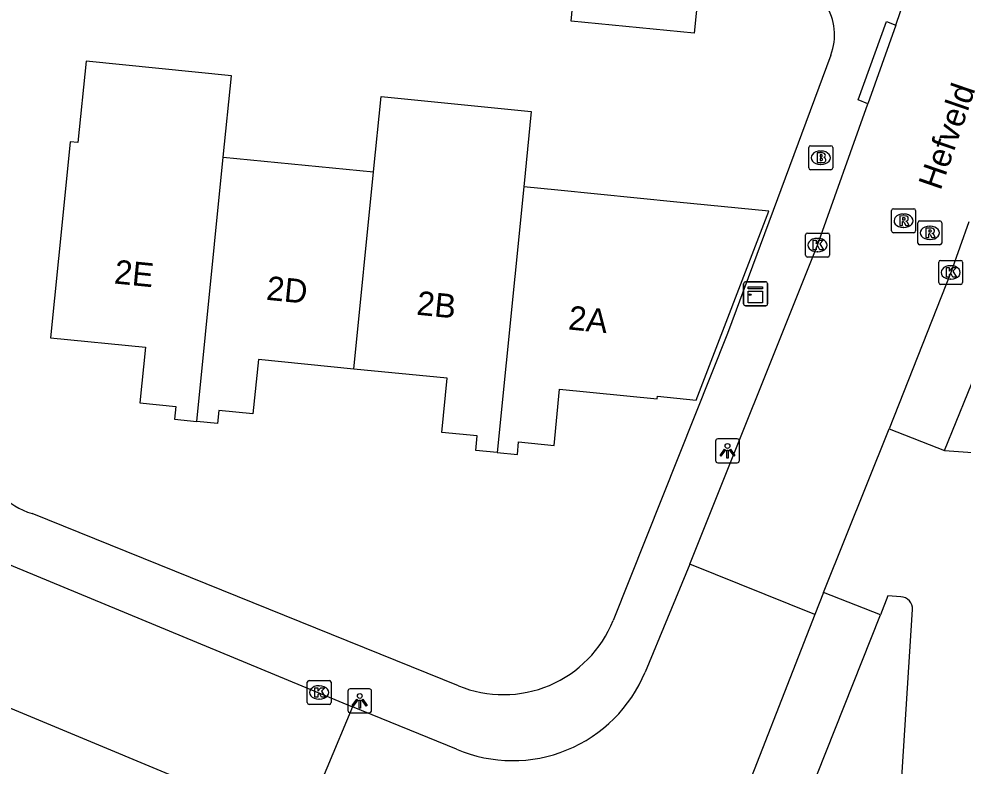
# Model space of a CAD drawing. Extents: x 163686 to 164493, y 382719 to 383870.
# Drawn here: x 164246.19 to 164285.71, y 383428.32 to 383459.58 of the extents above; entities that cross this region are included whole.
import ezdxf

# ---------------------------------------------------------------- set-up
doc = ezdxf.new("R2010")
doc.units = 0
for name, color, linetype in [('IMGEO_Brandkraan', 7, 'Continuous'), ('IMGEO_Kast', 7, 'Continuous'), ('IMGEO_Kolk', 7, 'Continuous'), ('IMGEO_Lichtpunt', 7, 'Continuous'), ('IMGEO_Openbare_ruimte_label', 7, 'Continuous'), ('IMGEO_Pand', 7, 'Continuous'), ('IMGEO_Pand_nummerreeks', 7, 'Continuous'), ('IMGEO_Rijbaan_lokaal_open', 7, 'Continuous'), ('IMGEO_Rioolput', 7, 'Continuous'), ('IMGEO_Voetpad_open', 7, 'Continuous')]:
    doc.layers.add(name, color=color, linetype=linetype)

msp = doc.modelspace()

# ---------------------------------------------------------------- linework, layer by layer
at = {"layer": 'IMGEO_Brandkraan'}
for p, q in [((164279.322, 383454.274), (164280.174, 383454.274)), ((164279.247, 383453.348), (164279.247, 383454.2)), ((164279.735, 383454.054), (164279.76, 383454.054)), ((164280.248, 383454.2), (164280.248, 383453.348)), ((164279.758, 383453.494), (164279.733, 383453.494)), ((164280.174, 383453.274), (164279.322, 383453.274))]:
    msp.add_line(p, q, dxfattribs=at)
for points in [[(164279.322, 383454.274), (164280.174, 383454.274)], [(164279.247, 383453.348), (164279.247, 383454.2)], [(164279.595, 383453.974), (164279.595, 383453.574), (164279.808, 383453.574)], [(164279.826, 383453.974), (164279.595, 383453.974)], [(164279.774, 383453.893), (164279.72, 383453.893), (164279.72, 383453.817)], [(164280.248, 383454.2), (164280.248, 383453.348)], [(164279.72, 383453.817), (164279.773, 383453.817)], [(164279.782, 383453.741), (164279.72, 383453.741), (164279.72, 383453.66)], [(164279.72, 383453.66), (164279.782, 383453.66)], [(164280.174, 383453.274), (164279.322, 383453.274)]]:
    msp.add_lwpolyline(points, dxfattribs=at)
for centre, radius, start, end in [((164279.324, 383454.198), 0.0765, 91.552, 178.448), ((164279.324, 383454.198), 0.0765, 91.552, 178.448), ((164280.172, 383454.198), 0.0765, 1.552, 88.448), ((164280.172, 383454.198), 0.0765, 1.552, 88.448), ((164279.775, 383453.855), 0.0379, 267.8285, 90.9355), ((164279.83, 383453.829), 0.145, 59.4692, 91.5367), ((164279.855, 383453.876), 0.0922, 285.5137, 58.1501), ((164279.783, 383453.7), 0.0404, 269.8759, 90.5077), ((164279.814, 383453.825), 0.251, 268.6676, 293.5347), ((164279.86, 383453.684), 0.105, 301.3115, 78.989), ((164279.324, 383453.35), 0.0765, 181.552, 268.448), ((164279.324, 383453.35), 0.0765, 181.552, 268.448), ((164280.172, 383453.35), 0.0765, 271.552, 358.448), ((164280.172, 383453.35), 0.0765, 271.552, 358.448)]:
    msp.add_arc(centre, radius, start, end, dxfattribs=at)
for centre, major_axis, ratio, start_param, end_param in [((164279.734, 383453.774), (-0.387, 0.002), 0.722429, 4.712389, 7.853982), ((164279.759, 383453.774), (-0.39, 0.002), 0.717154, 1.570796, 4.712389)]:
    msp.add_ellipse(centre, major_axis=major_axis, ratio=ratio, start_param=start_param, end_param=end_param, dxfattribs=at)
at = {"layer": 'IMGEO_Kast'}
for p, q in [((164276.519, 383447.655), (164276.519, 383448.496)), ((164276.519, 383448.496), (164276.519, 383447.655)), ((164276.594, 383448.58), (164277.435, 383448.58)), ((164277.435, 383448.58), (164276.594, 383448.58)), ((164277.519, 383448.505), (164277.519, 383447.664)), ((164277.519, 383447.664), (164277.519, 383448.505)), ((164277.444, 383447.58), (164276.603, 383447.58)), ((164276.603, 383447.58), (164277.444, 383447.58))]:
    msp.add_line(p, q, dxfattribs=at)
for points in [[(164276.714, 383448.37), (164277.314, 383448.37), (164277.314, 383448.285), (164276.714, 383448.285), (164276.714, 383448.37)], [(164276.714, 383448.195), (164277.314, 383448.195), (164277.314, 383447.706), (164276.714, 383447.706), (164276.714, 383448.195)]]:
    msp.add_lwpolyline(points, dxfattribs=at)
msp.add_circle((164276.798, 383448.044), 0.0377, dxfattribs=at)
for centre, start, end in [((164276.597, 383448.502), 92.4484, 184.2845), ((164276.597, 383448.502), 92.4484, 184.2845), ((164277.441, 383448.502), 2.4484, 94.2845), ((164277.441, 383448.502), 2.4484, 94.2845), ((164276.597, 383447.658), 182.4484, 274.2845), ((164276.597, 383447.658), 182.4484, 274.2845), ((164277.441, 383447.658), 272.4484, 4.2845), ((164277.441, 383447.658), 272.4484, 4.2845)]:
    msp.add_arc(centre, 0.0779, start, end, dxfattribs=at)
at = {"layer": 'IMGEO_Kolk'}
for p, q in [((164279.114, 383449.692), (164279.114, 383450.544)), ((164279.189, 383450.618), (164280.041, 383450.618)), ((164279.602, 383450.398), (164279.627, 383450.398)), ((164280.115, 383450.544), (164280.115, 383449.692)), ((164280.041, 383449.618), (164279.189, 383449.618)), ((164279.625, 383449.838), (164279.6, 383449.838)), ((164284.684, 383448.549), (164284.684, 383449.401)), ((164284.759, 383449.475), (164285.611, 383449.475)), ((164285.172, 383449.255), (164285.197, 383449.255)), ((164285.685, 383449.401), (164285.685, 383448.549)), ((164285.611, 383448.475), (164284.759, 383448.475)), ((164285.195, 383448.695), (164285.17, 383448.695)), ((164258.26, 383430.972), (164258.26, 383431.824)), ((164258.335, 383431.898), (164259.187, 383431.898)), ((164259.261, 383431.824), (164259.261, 383430.972)), ((164258.748, 383431.678), (164258.773, 383431.678)), ((164258.771, 383431.118), (164258.746, 383431.118)), ((164259.187, 383430.898), (164258.335, 383430.898))]:
    msp.add_line(p, q, dxfattribs=at)
for points in [[(164279.114, 383449.692), (164279.114, 383450.544)], [(164279.189, 383450.618), (164280.041, 383450.618)], [(164279.435, 383450.318), (164279.558, 383450.318), (164279.558, 383450.167), (164279.688, 383450.318), (164279.852, 383450.318), (164279.706, 383450.167), (164279.859, 383449.918), (164279.707, 383449.918), (164279.622, 383450.082), (164279.558, 383450.015), (164279.558, 383449.918), (164279.435, 383449.918), (164279.435, 383450.318)], [(164280.115, 383450.544), (164280.115, 383449.692)], [(164280.041, 383449.618), (164279.189, 383449.618)], [(164284.684, 383448.549), (164284.684, 383449.401)], [(164284.759, 383449.475), (164285.611, 383449.475)], [(164285.005, 383449.175), (164285.128, 383449.175), (164285.128, 383449.024), (164285.258, 383449.175), (164285.422, 383449.175), (164285.276, 383449.024), (164285.429, 383448.775), (164285.277, 383448.775), (164285.192, 383448.939), (164285.128, 383448.872), (164285.128, 383448.775), (164285.005, 383448.775), (164285.005, 383449.175)], [(164285.685, 383449.401), (164285.685, 383448.549)], [(164285.611, 383448.475), (164284.759, 383448.475)], [(164258.26, 383430.972), (164258.26, 383431.824)], [(164258.335, 383431.898), (164259.187, 383431.898)], [(164259.261, 383431.824), (164259.261, 383430.972)], [(164258.581, 383431.598), (164258.704, 383431.598), (164258.704, 383431.447), (164258.834, 383431.598), (164258.998, 383431.598), (164258.852, 383431.447), (164259.005, 383431.198), (164258.853, 383431.198), (164258.768, 383431.362), (164258.704, 383431.295), (164258.704, 383431.198), (164258.581, 383431.198), (164258.581, 383431.598)], [(164259.187, 383430.898), (164258.335, 383430.898)]]:
    msp.add_lwpolyline(points, dxfattribs=at)
for centre, start, end in [((164279.191, 383450.542), 91.552, 178.448), ((164279.191, 383450.542), 91.552, 178.448), ((164280.039, 383450.542), 1.552, 88.448), ((164280.039, 383450.542), 1.552, 88.448), ((164279.191, 383449.694), 181.552, 268.448), ((164279.191, 383449.694), 181.552, 268.448), ((164280.039, 383449.694), 271.552, 358.448), ((164280.039, 383449.694), 271.552, 358.448), ((164284.761, 383449.399), 91.552, 178.448), ((164284.761, 383449.399), 91.552, 178.448), ((164285.609, 383449.399), 1.552, 88.448), ((164285.609, 383449.399), 1.552, 88.448), ((164284.761, 383448.551), 181.552, 268.448), ((164284.761, 383448.551), 181.552, 268.448), ((164285.609, 383448.551), 271.552, 358.448), ((164285.609, 383448.551), 271.552, 358.448), ((164258.337, 383431.822), 91.552, 178.448), ((164258.337, 383431.822), 91.552, 178.448), ((164259.185, 383431.822), 1.552, 88.448), ((164259.185, 383431.822), 1.552, 88.448), ((164258.337, 383430.974), 181.552, 268.448), ((164258.337, 383430.974), 181.552, 268.448), ((164259.185, 383430.974), 271.552, 358.448), ((164259.185, 383430.974), 271.552, 358.448)]:
    msp.add_arc(centre, 0.0765, start, end, dxfattribs=at)
for centre, major_axis, ratio, start_param, end_param in [((164279.601, 383450.118), (-0.387, 0.002), 0.722429, 4.712389, 7.853982), ((164279.626, 383450.118), (-0.39, 0.002), 0.717154, 1.570796, 4.712389), ((164285.171, 383448.975), (-0.387, 0.002), 0.722429, 4.712389, 7.853982), ((164285.196, 383448.975), (-0.39, 0.002), 0.717154, 1.570796, 4.712389), ((164258.747, 383431.398), (-0.387, 0.002), 0.722429, 4.712389, 7.853982), ((164258.772, 383431.398), (-0.39, 0.002), 0.717154, 1.570796, 4.712389)]:
    msp.add_ellipse(centre, major_axis=major_axis, ratio=ratio, start_param=start_param, end_param=end_param, dxfattribs=at)
at = {"layer": 'IMGEO_Lichtpunt'}
for p, q in [((164276.249, 383442.009), (164275.441, 383442.009)), ((164276.249, 383442.009), (164275.441, 383442.009)), ((164275.347, 383441.914), (164275.347, 383441.107)), ((164275.347, 383441.914), (164275.347, 383441.107)), ((164276.343, 383441.107), (164276.343, 383441.914)), ((164276.343, 383441.107), (164276.343, 383441.914)), ((164275.441, 383441.013), (164276.249, 383441.013)), ((164275.441, 383441.013), (164276.249, 383441.013)), ((164259.959, 383431.453), (164259.959, 383430.646)), ((164259.959, 383431.453), (164259.959, 383430.646)), ((164260.861, 383431.548), (164260.053, 383431.548)), ((164260.861, 383431.548), (164260.053, 383431.548)), ((164260.955, 383430.646), (164260.955, 383431.453)), ((164260.955, 383430.646), (164260.955, 383431.453)), ((164260.053, 383430.552), (164260.861, 383430.552)), ((164260.053, 383430.552), (164260.861, 383430.552))]:
    msp.add_line(p, q, dxfattribs=at)
for points in [[(164275.721, 383441.578), (164275.76, 383441.55), (164275.572, 383441.288), (164275.534, 383441.315), (164275.721, 383441.578)], [(164275.823, 383441.53), (164275.87, 383441.53), (164275.87, 383441.208), (164275.823, 383441.208), (164275.823, 383441.53)], [(164275.933, 383441.55), (164275.971, 383441.577), (164276.158, 383441.315), (164276.119, 383441.287), (164275.933, 383441.55)], [(164260.333, 383431.117), (164260.372, 383431.089), (164260.184, 383430.827), (164260.146, 383430.854), (164260.333, 383431.117)], [(164260.435, 383431.069), (164260.482, 383431.069), (164260.482, 383430.747), (164260.435, 383430.747), (164260.435, 383431.069)], [(164260.545, 383431.089), (164260.583, 383431.116), (164260.77, 383430.854), (164260.731, 383430.826), (164260.545, 383431.089)]]:
    msp.add_lwpolyline(points, dxfattribs=at)
for centre in [(164275.846, 383441.712), (164260.458, 383431.251)]:
    msp.add_circle(centre, 0.0994, dxfattribs=at)
for centre, start, end in [((164275.441, 383441.914), 90, 180), ((164275.441, 383441.914), 90, 180), ((164276.249, 383441.914), 0, 90), ((164276.249, 383441.914), 0, 90), ((164275.441, 383441.107), 180, 270), ((164275.441, 383441.107), 180, 270), ((164276.249, 383441.107), 270, 0), ((164276.249, 383441.107), 270, 360), ((164260.053, 383431.453), 90, 180), ((164260.053, 383431.453), 90, 180), ((164260.861, 383431.453), 0, 90), ((164260.861, 383431.453), 0, 90), ((164260.053, 383430.646), 180, 270), ((164260.053, 383430.646), 180, 270), ((164260.861, 383430.646), 270, 0), ((164260.861, 383430.646), 270, 360)]:
    msp.add_arc(centre, 0.0946, start, end, dxfattribs=at)
at = {"layer": 'IMGEO_Pand'}
for points in [[(164274.714, 383461.609), (164274.453, 383458.98), (164269.3, 383459.492), (164269.562, 383462.121)], [(164254.747, 383453.802), (164255.085, 383457.207), (164249.003, 383457.812), (164248.664, 383454.407), (164248.338, 383454.439), (164248.018, 383451.22), (164247.523, 383446.244), (164251.488, 383445.85), (164251.256, 383443.516), (164252.755, 383443.367), (164252.702, 383442.828), (164253.645, 383442.734)], [(164261.034, 383453.177), (164261.349, 383456.34), (164267.636, 383455.714), (164267.321, 383452.552)], [(164253.645, 383442.734), (164254.747, 383453.802)], [(164254.747, 383453.802), (164261.034, 383453.177)], [(164260.213, 383444.932), (164261.034, 383453.177)], [(164267.321, 383452.552), (164266.214, 383441.435)], [(164266.214, 383441.435), (164267.054, 383441.352), (164267.107, 383441.88), (164268.587, 383441.733), (164268.821, 383444.092), (164272.908, 383443.685), (164272.919, 383443.794), (164274.541, 383443.633), (164277.57, 383451.533), (164273.726, 383451.915), (164268.751, 383452.41), (164267.321, 383452.552)], [(164260.213, 383444.932), (164256.215, 383445.33), (164255.989, 383443.061), (164254.565, 383443.202), (164254.51, 383442.648), (164253.645, 383442.734)], [(164266.214, 383441.435), (164265.31, 383441.525), (164265.37, 383442.132), (164263.891, 383442.279), (164264.116, 383444.544), (164260.213, 383444.932)]]:
    msp.add_lwpolyline(points, dxfattribs=at)
at = {"layer": 'IMGEO_Rijbaan_lokaal_open'}
for points in [[(164282.883, 383459.323), (164285.635, 383467.367)], [(164282.883, 383459.323), (164281.723, 383456.029)], [(164274.265, 383436.773), (164279.615, 383450.118), (164281.723, 383456.029)], [(164285.942, 383451.098), (164285.185, 383448.975), (164282.609, 383442.428)], [(164279.865, 383435.582), (164282.609, 383442.428)], [(164282.609, 383442.428), (164284.93, 383441.517)], [(164284.93, 383441.517), (164289.788, 383441.173)], [(164244.232, 383437.397), (164260.16, 383430.794)], [(164274.265, 383436.773), (164272.399, 383432.252)], [(164279.5, 383434.657), (164274.265, 383436.773)], [(164258.002, 383425.657), (164243.164, 383431.842), (164240.214, 383432.955), (164236.578, 383434.087), (164230.44, 383435.128), (164206.797, 383435.477)], [(164279.865, 383435.582), (164279.5, 383434.657)], [(164282.248, 383434.643), (164279.865, 383435.582)], [(164283.101, 383435.398), (164282.554, 383435.437), (164282.248, 383434.643)], [(164279.5, 383434.657), (164275.912, 383425.479), (164274.093, 383419.768), (164272.948, 383413.863), (164272.429, 383409.44)], [(164287.474, 383405.035), (164281.716, 383405.459), (164283.589, 383434.865)], [(164260.16, 383430.794), (164258.002, 383425.657)], [(164264.512, 383429.021), (164260.16, 383430.794)]]:
    msp.add_lwpolyline(points, dxfattribs=at)
for centre, radius, start, end in [((164283.091, 383434.899), 0.499, 356.1345, 88.8183), ((164266.854, 383434.546), 6.001, 247.0261, 337.528)]:
    msp.add_arc(centre, radius, start, end, dxfattribs=at)
at = {"layer": 'IMGEO_Rioolput'}
for p, q in [((164282.714, 383450.711), (164282.714, 383451.563)), ((164282.789, 383451.637), (164283.641, 383451.637)), ((164283.715, 383451.563), (164283.715, 383450.711)), ((164283.202, 383451.417), (164283.227, 383451.417)), ((164283.885, 383451.13), (164284.737, 383451.13)), ((164283.225, 383450.857), (164283.2, 383450.857)), ((164283.81, 383450.204), (164283.81, 383451.056)), ((164284.298, 383450.91), (164284.323, 383450.91)), ((164284.811, 383451.056), (164284.811, 383450.204)), ((164283.641, 383450.637), (164282.789, 383450.637)), ((164284.321, 383450.35), (164284.296, 383450.35)), ((164284.737, 383450.13), (164283.885, 383450.13))]:
    msp.add_line(p, q, dxfattribs=at)
for points in [[(164282.714, 383450.711), (164282.714, 383451.563)], [(164282.789, 383451.637), (164283.641, 383451.637)], [(164283.715, 383451.563), (164283.715, 383450.711)], [(164283.303, 383451.335), (164283.051, 383451.337), (164283.051, 383450.937)], [(164283.051, 383450.937), (164283.175, 383450.937), (164283.175, 383451.099), (164283.186, 383451.099)], [(164283.229, 383451.256), (164283.175, 383451.256), (164283.175, 383451.175)], [(164283.175, 383451.175), (164283.227, 383451.175)], [(164283.885, 383451.13), (164284.737, 383451.13)], [(164283.233, 383451.07), (164283.304, 383450.937), (164283.444, 383450.937), (164283.379, 383451.063)], [(164283.81, 383450.204), (164283.81, 383451.056)], [(164284.399, 383450.828), (164284.147, 383450.83), (164284.147, 383450.43)], [(164284.325, 383450.749), (164284.271, 383450.749), (164284.271, 383450.668)], [(164284.811, 383451.056), (164284.811, 383450.204)], [(164283.641, 383450.637), (164282.789, 383450.637)], [(164284.147, 383450.43), (164284.271, 383450.43), (164284.271, 383450.592), (164284.282, 383450.592)], [(164284.271, 383450.668), (164284.323, 383450.668)], [(164284.329, 383450.563), (164284.4, 383450.43), (164284.54, 383450.43), (164284.475, 383450.556)], [(164284.737, 383450.13), (164283.885, 383450.13)]]:
    msp.add_lwpolyline(points, dxfattribs=at)
for centre, radius, start, end in [((164282.791, 383451.561), 0.0765, 91.552, 178.448), ((164282.791, 383451.561), 0.0765, 91.552, 178.448), ((164283.639, 383451.561), 0.0765, 1.552, 88.448), ((164283.639, 383451.561), 0.0765, 1.552, 88.448), ((164283.185, 383451.046), 0.0533, 26.0293, 88.6989), ((164283.211, 383451.364), 0.19, 274.7715, 282.9687), ((164283.235, 383451.16), 0.0964, 77.0061, 93.1865), ((164283.249, 383451.217), 0.0378, 276.6634, 79.6772), ((164283.302, 383451.225), 0.109, 350.3612, 89.416), ((164283.3, 383451.225), 0.112, 277.5842, 350.9817), ((164283.284, 383451.01), 0.108, 29.5134, 73.7905), ((164283.887, 383451.054), 0.0765, 91.552, 178.448), ((164283.887, 383451.054), 0.0765, 91.552, 178.448), ((164284.735, 383451.054), 0.0765, 1.552, 88.448), ((164284.735, 383451.054), 0.0765, 1.552, 88.448), ((164282.791, 383450.713), 0.0765, 181.552, 268.448), ((164282.791, 383450.713), 0.0765, 181.552, 268.448), ((164283.639, 383450.713), 0.0765, 271.552, 358.448), ((164283.639, 383450.713), 0.0765, 271.552, 358.448), ((164284.331, 383450.653), 0.0964, 77.0061, 93.1865), ((164284.345, 383450.71), 0.0378, 276.6634, 79.6772), ((164284.398, 383450.718), 0.109, 350.3612, 89.416), ((164284.396, 383450.718), 0.112, 277.5842, 350.9817), ((164284.281, 383450.539), 0.0533, 26.0293, 88.6989), ((164284.307, 383450.857), 0.19, 274.7715, 282.9687), ((164284.38, 383450.503), 0.108, 29.5134, 73.7905), ((164283.887, 383450.206), 0.0765, 181.552, 268.448), ((164283.887, 383450.206), 0.0765, 181.552, 268.448), ((164284.735, 383450.206), 0.0765, 271.552, 358.448), ((164284.735, 383450.206), 0.0765, 271.552, 358.448)]:
    msp.add_arc(centre, radius, start, end, dxfattribs=at)
for centre, major_axis, ratio, start_param, end_param in [((164283.201, 383451.137), (-0.387, 0.002), 0.722429, 4.712389, 7.853982), ((164283.226, 383451.137), (-0.39, 0.002), 0.717154, 1.570796, 4.712389), ((164284.297, 383450.63), (-0.387, 0.002), 0.722429, 4.712389, 7.853982), ((164284.322, 383450.63), (-0.39, 0.002), 0.717154, 1.570796, 4.712389)]:
    msp.add_ellipse(centre, major_axis=major_axis, ratio=ratio, start_param=start_param, end_param=end_param, dxfattribs=at)
at = {"layer": 'IMGEO_Voetpad_open'}
for points in [[(164281.723, 383456.029), (164281.308, 383456.19), (164282.497, 383459.48), (164282.883, 383459.323)], [(164280.173, 383458.072), (164275.852, 383446.419), (164271.061, 383434.412)], [(164284.93, 383441.517), (164286.878, 383446.327)], [(164264.592, 383431.679), (164246.746, 383438.885)], [(164279.035, 383396.8), (164278.061, 383399.691), (164276.414, 383399.366), (164275.293, 383402.163), (164276.818, 383402.8), (164275.046, 383407.258), (164274.913, 383408.081), (164275.04, 383410.474), (164275.658, 383415.023), (164276.697, 383419.754), (164278.076, 383424.149), (164282.248, 383434.643)]]:
    msp.add_lwpolyline(points, dxfattribs=at)
for centre, radius, start, end in [((164277.917, 383458.908), 2.406, 339.6734, 32.1444), ((164247.558, 383441.662), 2.893, 190.872, 253.6984), ((164266.475, 383436.244), 4.938, 247.5795, 338.2263)]:
    msp.add_arc(centre, radius, start, end, dxfattribs=at)

# ---------------------------------------------------------------- texts
at = {"layer": 'IMGEO_Openbare_ruimte_label'}
msp.add_text('Hefveld', height=1, rotation=71.0397, dxfattribs=at).set_placement((164284.758, 383452.372))
at = {"layer": 'IMGEO_Pand_nummerreeks'}
for s, rotation, p in [('2E', 354.3277, (164250.154, 383448.515)), ('2D', 354.3254, (164256.518, 383447.833)), ('2B', 354.3105, (164262.806, 383447.208)), ('2A', 354.313, (164269.154, 383446.592))]:
    msp.add_text(s, height=1, rotation=rotation, dxfattribs=at).set_placement(p)

doc.saveas('drawing.dxf')
